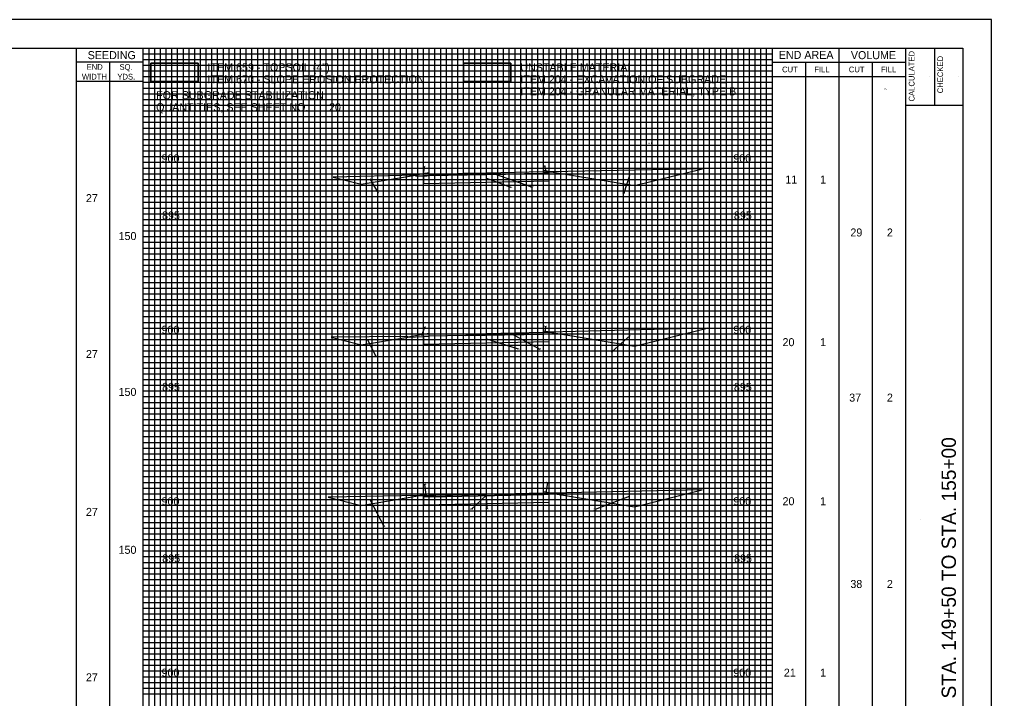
# Model space of a CAD drawing. Extents: x -73 to 160, y -2 to 1877.
# Drawn here: x 75 to 160, y 163.1 to 222.5 of the extents above; entities that cross this region are included whole.
import ezdxf

# ---------------------------------------------------------------- set-up
doc = ezdxf.new("R2010")
doc.units = 0
for name, color, linetype in [('DR_P_Flood_Boundary', 7, 'Continuous'), ('GK_Cells', 7, 'Continuous'), ('PV_P_Drive', 7, 'Continuous'), ('PV_P_EOP', 7, 'Continuous'), ('RD_X_Fence', 7, 'Continuous'), ('TX_X_5', 7, 'Continuous'), ('UT_P_Water_Cells', 7, 'Continuous'), ('XS_P_Pavt_Surface', 7, 'Continuous'), ('XS_P_Special_Benching', 7, 'Continuous'), ('XS_X_Ground_Line', 7, 'Continuous')]:
    doc.layers.add(name, color=color, linetype=linetype)

msp = doc.modelspace()

# ---------------------------------------------------------------- linework, layer by layer
at = {"layer": 'DR_P_Flood_Boundary'}
for p, q in [((90.832, 115), (90.832, 220)), ((95.832, 115), (95.832, 220)), ((100.832, 115), (100.832, 220)), ((105.832, 115), (105.832, 220)), ((110.832, 115), (110.832, 220)), ((115.832, 115), (115.832, 220)), ((120.832, 115), (120.832, 220)), ((125.832, 115), (125.832, 220)), ((130.832, 115), (130.832, 220)), ((135.832, 115), (135.832, 220)), ((85.832, 215), (140.832, 215)), ((85.832, 210), (140.832, 210)), ((85.832, 205), (140.832, 205)), ((85.832, 200), (140.832, 200)), ((85.832, 195), (140.832, 195)), ((85.832, 190), (140.832, 190)), ((85.832, 185), (140.832, 185)), ((85.832, 180), (140.832, 180)), ((85.832, 175), (140.832, 175)), ((85.832, 170), (140.832, 170)), ((85.832, 165), (140.832, 165))]:
    msp.add_line(p, q, dxfattribs=at)
at = {"layer": 'GK_Cells'}
for p, q in [((152.5, 115), (152.5, 220)), ((155, 220), (155, 215)), ((152.5, 215), (157.5, 215))]:
    msp.add_line(p, q, dxfattribs=at)
msp.add_lwpolyline([(0, 220), (157.5, 220), (157.5, 115), (0, 115)], close=True, dxfattribs=at)
at = {"layer": 'PV_P_Drive'}
msp.add_lwpolyline([(86.476, 218.678), (90.617, 218.678), (90.617, 217.063), (86.476, 217.063)], close=True, dxfattribs=at)
msp.add_lwpolyline([(86.476, 217.063), (90.617, 217.063), (90.617, 218.678), (86.476, 218.678), (86.476, 217.063)], dxfattribs=at)
at = {"layer": 'PV_P_EOP'}
msp.add_lwpolyline([(113.825, 218.678), (117.966, 218.678), (117.966, 217.063), (113.825, 217.063)], close=True, dxfattribs=at)
msp.add_lwpolyline([(113.825, 217.063), (117.966, 217.063), (117.966, 218.678), (113.825, 218.678), (113.825, 217.063)], dxfattribs=at)
at = {"layer": 'RD_X_Fence'}
for p, q in [((110.335, 208.911), (110.42, 209.623)), ((120.832, 209.283), (120.832, 209.158)), ((121.501, 209.171), (120.832, 209.283)), ((120.832, 209.158), (121.501, 209.171)), ((120.832, 209.033), (120.832, 209.158)), ((121.055, 209.204), (120.951, 209.698)), ((134.714, 209.444), (121.501, 209.171)), ((121.501, 209.171), (128.773, 207.959)), ((128.773, 207.959), (134.714, 209.444)), ((109.623, 208.881), (102.432, 208.702)), ((102.432, 208.702), (104.878, 208.09)), ((104.878, 208.09), (109.623, 208.881)), ((105.644, 208.558), (106.328, 207.346)), ((110.832, 209.083), (109.623, 208.881)), ((109.624, 208.806), (110.332, 208.822)), ((110.332, 208.823), (110.634, 208.829)), ((110.332, 208.823), (110.332, 208.156)), ((110.332, 208.822), (110.332, 208.823)), ((110.332, 208.156), (121.332, 208.376)), ((110.832, 208.833), (120.832, 209.033)), ((110.832, 208.84), (110.832, 208.833)), ((115.832, 208.599), (117.97, 207.833)), ((116.526, 209.004), (119.787, 207.862)), ((121.332, 208.376), (121.332, 209.043)), ((128.329, 208.858), (127.839, 207.304)), ((110.191, 194.838), (110.448, 195.618)), ((121.01, 195.165), (121.014, 195.656)), ((108.942, 194.758), (102.258, 194.691)), ((102.258, 194.691), (104.878, 194.036)), ((104.878, 194.036), (108.949, 194.715)), ((110.832, 195.029), (108.949, 194.715)), ((108.949, 194.715), (110.332, 194.75)), ((110.332, 194.769), (110.832, 194.779)), ((110.332, 194.769), (110.332, 194.102)), ((110.332, 194.75), (110.332, 194.769)), ((114.034, 194.843), (120.832, 194.979)), ((118.066, 194.982), (120.501, 193.652)), ((120.832, 195.125), (120.798, 195.124)), ((120.832, 195.229), (120.832, 195.125)), ((121.364, 195.14), (120.832, 195.229)), ((120.832, 195.125), (121.364, 195.14)), ((120.832, 194.979), (120.832, 195.125)), ((121.332, 194.322), (121.332, 194.989)), ((121.364, 195.14), (128.773, 193.905)), ((128.409, 194.851), (126.791, 193.411)), ((128.773, 193.905), (135.12, 195.492)), ((105.445, 194.496), (106.166, 193.015)), ((110.332, 194.102), (121.332, 194.322)), ((115.832, 194.545), (118.614, 193.688)), ((121.051, 181.098), (121.201, 181.979)), ((110.558, 180.888), (110.436, 181.85)), ((120.832, 180.925), (120.832, 181.052)), ((120.832, 181.175), (120.832, 181.071)), ((121.487, 181.066), (120.832, 181.175)), ((120.833, 181.052), (121.487, 181.066)), ((134.702, 181.333), (121.487, 181.066)), ((121.487, 181.066), (128.773, 179.851)), ((128.773, 179.851), (134.702, 181.333)), ((105.228, 180.757), (102.001, 180.702)), ((102.001, 180.702), (104.878, 179.982)), ((104.878, 179.982), (110.01, 180.838)), ((110.01, 180.838), (105.228, 180.757)), ((105.63, 180.507), (106.848, 178.172)), ((110.832, 180.975), (110.01, 180.838)), ((110.01, 180.838), (110.832, 180.852)), ((110.832, 180.725), (110.332, 180.715)), ((110.332, 180.715), (110.332, 180.048)), ((110.332, 180.048), (121.332, 180.268)), ((110.832, 180.871), (110.832, 180.975)), ((110.832, 180.725), (120.832, 180.925)), ((110.832, 180.852), (110.832, 180.871)), ((110.832, 180.852), (110.832, 180.725)), ((115.848, 180.888), (114.524, 179.667)), ((115.832, 180.491), (115.875, 179.682)), ((121.332, 180.268), (121.332, 180.935)), ((128.321, 180.75), (125.346, 179.628))]:
    msp.add_line(p, q, dxfattribs=at)
for points in [[(120.832, 209.158), (115.833, 209.054), (113.867, 209.014), (110.832, 208.84)], [(109.623, 208.881), (109.624, 208.806)], [(110.832, 208.833), (110.634, 208.829), (110.332, 208.823)], [(110.634, 208.829), (110.832, 208.84), (110.832, 208.84)], [(110.832, 208.84), (110.832, 208.979), (110.832, 209.083)], [(121.332, 209.043), (120.832, 209.033), (110.832, 208.833)], [(108.949, 194.715), (108.942, 194.758)], [(114.034, 194.843), (110.832, 194.779), (110.332, 194.769)], [(110.832, 194.779), (110.832, 194.925), (110.832, 195.029)], [(120.798, 195.124), (115.833, 194.98), (114.034, 194.843)], [(121.332, 194.989), (120.832, 194.979), (114.034, 194.843)], [(135.12, 195.492), (125.862, 195.271), (121.364, 195.14)], [(120.832, 181.052), (115.832, 180.951), (111.394, 180.861), (110.833, 180.852), (110.832, 180.852)], [(120.832, 181.071), (120.833, 181.052)], [(121.332, 180.935), (120.832, 180.925), (110.832, 180.725)]]:
    msp.add_lwpolyline(points, dxfattribs=at)
at = {"layer": 'TX_X_5'}
msp.add_lwpolyline([(-10, 112.5), (160, 112.5), (160, 222.5), (-10, 222.5)], close=True, dxfattribs=at)
at = {"layer": 'UT_P_Water_Cells'}
for p, q in [((85.832, 219.5), (140.832, 219.5)), ((86.332, 115), (86.332, 220)), ((86.832, 115), (86.832, 220)), ((87.332, 115), (87.332, 220)), ((87.832, 115), (87.832, 220)), ((88.332, 115), (88.332, 220)), ((88.832, 115), (88.832, 220)), ((89.332, 115), (89.332, 220)), ((89.832, 115), (89.832, 220)), ((90.332, 115), (90.332, 220)), ((91.332, 115), (91.332, 220)), ((91.832, 115), (91.832, 220)), ((92.332, 115), (92.332, 220)), ((92.832, 115), (92.832, 220)), ((93.332, 115), (93.332, 220)), ((93.832, 115), (93.832, 220)), ((94.332, 115), (94.332, 220)), ((94.832, 115), (94.832, 220)), ((95.332, 115), (95.332, 220)), ((96.332, 115), (96.332, 220)), ((96.832, 115), (96.832, 220)), ((97.332, 115), (97.332, 220)), ((97.832, 115), (97.832, 220)), ((98.332, 115), (98.332, 220)), ((98.832, 115), (98.832, 220)), ((99.332, 115), (99.332, 220)), ((99.832, 115), (99.832, 220)), ((100.332, 115), (100.332, 220)), ((101.332, 115), (101.332, 220)), ((101.832, 115), (101.832, 220)), ((102.332, 115), (102.332, 220)), ((102.832, 115), (102.832, 220)), ((103.332, 115), (103.332, 220)), ((103.832, 115), (103.832, 220)), ((104.332, 115), (104.332, 220)), ((104.832, 115), (104.832, 220)), ((105.332, 115), (105.332, 220)), ((106.332, 115), (106.332, 220)), ((106.832, 115), (106.832, 220)), ((107.332, 115), (107.332, 220)), ((107.832, 115), (107.832, 220)), ((108.332, 115), (108.332, 220)), ((108.832, 115), (108.832, 220)), ((109.332, 115), (109.332, 220)), ((109.832, 115), (109.832, 220)), ((110.332, 115), (110.332, 220)), ((111.332, 115), (111.332, 220)), ((111.832, 115), (111.832, 220)), ((112.332, 115), (112.332, 220)), ((112.832, 115), (112.832, 220)), ((113.332, 115), (113.332, 220)), ((113.832, 115), (113.832, 220)), ((114.332, 115), (114.332, 220)), ((114.832, 115), (114.832, 220)), ((115.332, 115), (115.332, 220)), ((116.332, 115), (116.332, 220)), ((116.832, 115), (116.832, 220)), ((117.332, 115), (117.332, 220)), ((117.832, 115), (117.832, 220)), ((118.332, 115), (118.332, 220)), ((118.832, 115), (118.832, 220)), ((119.332, 115), (119.332, 220)), ((119.832, 115), (119.832, 220)), ((120.332, 115), (120.332, 220)), ((121.332, 115), (121.332, 220)), ((121.832, 115), (121.832, 220)), ((122.332, 115), (122.332, 220)), ((122.832, 115), (122.832, 220)), ((123.332, 115), (123.332, 220)), ((123.832, 115), (123.832, 220)), ((124.332, 115), (124.332, 220)), ((124.832, 115), (124.832, 220)), ((125.332, 115), (125.332, 220)), ((126.332, 115), (126.332, 220)), ((126.832, 115), (126.832, 220)), ((127.332, 115), (127.332, 220)), ((127.832, 115), (127.832, 220)), ((128.332, 115), (128.332, 220)), ((128.832, 115), (128.832, 220)), ((129.332, 115), (129.332, 220)), ((129.832, 115), (129.832, 220)), ((130.332, 115), (130.332, 220)), ((131.332, 115), (131.332, 220)), ((131.832, 115), (131.832, 220)), ((132.332, 115), (132.332, 220)), ((132.832, 115), (132.832, 220)), ((133.332, 115), (133.332, 220)), ((133.832, 115), (133.832, 220)), ((134.332, 115), (134.332, 220)), ((134.832, 115), (134.832, 220)), ((135.332, 115), (135.332, 220)), ((136.332, 115), (136.332, 220)), ((136.832, 115), (136.832, 220)), ((137.332, 115), (137.332, 220)), ((137.832, 115), (137.832, 220)), ((138.332, 115), (138.332, 220)), ((138.832, 115), (138.832, 220)), ((139.332, 115), (139.332, 220)), ((139.832, 115), (139.832, 220)), ((140.332, 115), (140.332, 220)), ((85.832, 219), (140.832, 219)), ((85.832, 218.5), (140.832, 218.5)), ((85.832, 218), (140.832, 218)), ((85.832, 217.5), (140.832, 217.5)), ((85.832, 217), (140.832, 217)), ((85.832, 216.5), (140.832, 216.5)), ((85.832, 216), (140.832, 216)), ((85.832, 215.5), (140.832, 215.5)), ((85.832, 214.5), (140.832, 214.5)), ((85.832, 214), (140.832, 214)), ((85.832, 213.5), (140.832, 213.5)), ((85.832, 213), (140.832, 213)), ((85.832, 212.5), (140.832, 212.5)), ((85.832, 212), (140.832, 212)), ((85.832, 211.5), (140.832, 211.5)), ((85.832, 211), (140.832, 211)), ((85.832, 210.5), (140.832, 210.5)), ((85.832, 209.5), (140.832, 209.5)), ((85.832, 209), (140.832, 209)), ((85.832, 208.5), (140.832, 208.5)), ((85.832, 208), (140.832, 208)), ((85.832, 207.5), (140.832, 207.5)), ((85.832, 207), (140.832, 207)), ((85.832, 206.5), (140.832, 206.5)), ((85.832, 206), (140.832, 206)), ((85.832, 205.5), (140.832, 205.5)), ((85.832, 204.5), (140.832, 204.5)), ((85.832, 204), (140.832, 204)), ((85.832, 203.5), (140.832, 203.5)), ((85.832, 203), (140.832, 203)), ((85.832, 202.5), (140.832, 202.5)), ((85.832, 202), (140.832, 202)), ((85.832, 201.5), (140.832, 201.5)), ((85.832, 201), (140.832, 201)), ((85.832, 200.5), (140.832, 200.5)), ((85.832, 199.5), (140.832, 199.5)), ((85.832, 199), (140.832, 199)), ((85.832, 198.5), (140.832, 198.5)), ((85.832, 198), (140.832, 198)), ((85.832, 197.5), (140.832, 197.5)), ((85.832, 197), (140.832, 197)), ((85.832, 196.5), (140.832, 196.5)), ((85.832, 196), (140.832, 196)), ((85.832, 195.5), (140.832, 195.5)), ((85.832, 194.5), (140.832, 194.5)), ((85.832, 194), (140.832, 194)), ((85.832, 193.5), (140.832, 193.5)), ((85.832, 193), (140.832, 193)), ((85.832, 192.5), (140.832, 192.5)), ((85.832, 192), (140.832, 192)), ((85.832, 191.5), (140.832, 191.5)), ((85.832, 191), (140.832, 191)), ((85.832, 190.5), (140.832, 190.5)), ((85.832, 189.5), (140.832, 189.5)), ((85.832, 189), (140.832, 189)), ((85.832, 188.5), (140.832, 188.5)), ((85.832, 188), (140.832, 188)), ((85.832, 187.5), (140.832, 187.5)), ((85.832, 187), (140.832, 187)), ((85.832, 186.5), (140.832, 186.5)), ((85.832, 186), (140.832, 186)), ((85.832, 185.5), (140.832, 185.5)), ((85.832, 184.5), (140.832, 184.5)), ((85.832, 184), (140.832, 184)), ((85.832, 183.5), (140.832, 183.5)), ((85.832, 183), (140.832, 183)), ((85.832, 182.5), (140.832, 182.5)), ((85.832, 182), (140.832, 182)), ((85.832, 181.5), (140.832, 181.5)), ((85.832, 181), (140.832, 181)), ((85.832, 180.5), (140.832, 180.5)), ((85.832, 179.5), (140.832, 179.5)), ((85.832, 179), (140.832, 179)), ((85.832, 178.5), (140.832, 178.5)), ((85.832, 178), (140.832, 178)), ((85.832, 177.5), (140.832, 177.5)), ((85.832, 177), (140.832, 177)), ((85.832, 176.5), (140.832, 176.5)), ((85.832, 176), (140.832, 176)), ((85.832, 175.5), (140.832, 175.5)), ((85.832, 174.5), (140.832, 174.5)), ((85.832, 174), (140.832, 174)), ((85.832, 173.5), (140.832, 173.5)), ((85.832, 173), (140.832, 173)), ((85.832, 172.5), (140.832, 172.5)), ((85.832, 172), (140.832, 172)), ((85.832, 171.5), (140.832, 171.5)), ((85.832, 171), (140.832, 171)), ((85.832, 170.5), (140.832, 170.5)), ((85.832, 169.5), (140.832, 169.5)), ((85.832, 169), (140.832, 169)), ((85.832, 168.5), (140.832, 168.5)), ((85.832, 168), (140.832, 168)), ((85.832, 167.5), (140.832, 167.5)), ((85.832, 167), (140.832, 167)), ((85.832, 166.5), (140.832, 166.5)), ((85.832, 166), (140.832, 166)), ((85.832, 165.5), (140.832, 165.5)), ((85.832, 164.5), (140.832, 164.5)), ((85.832, 164), (140.832, 164)), ((85.832, 163.5), (140.832, 163.5))]:
    msp.add_line(p, q, dxfattribs=at)
at = {"layer": 'XS_X_Ground_Line'}
for p, q in [((80, 115), (80, 220)), ((85.832, 115), (85.832, 220)), ((140.832, 115), (140.832, 220)), ((146.667, 115), (146.667, 220)), ((85.832, 218.75), (80, 218.75)), ((82.916, 115), (82.916, 218.75)), ((140.832, 218.75), (152.5, 218.75)), ((143.75, 115), (143.75, 218.75)), ((149.583, 115), (149.583, 218.75)), ((85.832, 217.083), (80, 217.083)), ((140.832, 217.5), (152.5, 217.5)), ((154.6, 217.518), (154.6, 217.518)), ((157.1, 217.518), (157.1, 217.518)), ((153.75, 178.75), (153.75, 178.75)), ((156.258, 178.75), (156.258, 178.75))]:
    msp.add_line(p, q, dxfattribs=at)

# ---------------------------------------------------------------- texts
at = {"layer": 'RD_X_Fence'}
for s, p in [('2.5', (130.868, 215.978)), ('6.0', (134.23, 216.317)), ('8.1', (150.606, 216.366)), ('6.1', (130.01, 211.594)), ('0.2', (110.268, 209.553)), ('0.0', (120.792, 209.628)), ('2.4', (106.184, 207.276)), ('7.3', (117.825, 207.763)), ('1.0', (119.662, 207.792)), ('9.0', (127.686, 207.234)), ('6.5', (132.144, 197.961)), ('2.7', (103.387, 197.573)), ('6.0', (107.695, 197.428)), ('8.1', (124.272, 197.622)), ('0.2', (110.296, 195.548)), ('0.0', (120.855, 195.586)), ('2.4', (106.022, 192.945)), ('7.3', (118.469, 193.618)), ('0.7', (120.349, 193.582)), ('9.9', (126.644, 193.341)), ('3.0', (103.412, 182.877)), ('6.0', (107.323, 182.954)), ('8.1', (124.471, 182.915)), ('6.1', (130.887, 182.915)), ('0.1', (110.31, 181.78)), ('0.0', (121.043, 181.909)), ('1.3', (114.406, 179.597)), ('7.3', (115.73, 179.612)), ('9.0', (125.193, 179.558)), ('3.1', (106.727, 178.102)), ('3.6', (103.054, 164.024)), ('6.0', (107.682, 163.975)), ('8.1', (124.161, 164.702)), ('5.4', (131.067, 164.411))]:
    msp.add_text(s, height=0.14, dxfattribs=at).set_placement(p)
at = {"layer": 'XS_P_Pavt_Surface'}
for s, p in [('900', (87.427, 210)), ('900', (137.427, 210)), ('11', (141.972, 208.146)), ('1', (145.007, 208.146)), ('27', (80.814, 206.516)), ('895', (87.471, 205)), ('895', (137.471, 205)), ('29', (147.657, 203.513)), ('2', (150.849, 203.513)), ('150', (83.666, 203.199)), ('900', (87.427, 195)), ('900', (137.427, 195)), ('20', (141.724, 193.916)), ('1', (145.007, 193.916)), ('27', (80.814, 192.879)), ('895', (87.471, 190)), ('895', (137.471, 190)), ('150', (83.666, 189.562)), ('37', (147.553, 189.065)), ('2', (150.849, 189.065)), ('900', (87.427, 180)), ('900', (137.427, 180)), ('20', (141.724, 180)), ('1', (145.007, 180)), ('27', (80.814, 179.066)), ('150', (83.666, 175.749)), ('895', (87.487, 175)), ('895', (137.487, 175)), ('38', (147.655, 172.761)), ('2', (150.849, 172.761)), ('27', (80.814, 164.595)), ('900', (87.427, 165)), ('900', (137.427, 165)), ('21', (141.84, 165)), ('1', (145.007, 165))]:
    msp.add_text(s, height=0.7, dxfattribs=at).set_placement(p)
at = {"layer": 'XS_P_Special_Benching'}
for s, p in [('ITEM 659 - TOPSOIL (4")', (91.444, 217.964)), ('UNSTABLE MATERIAL', (118.793, 217.964)), ('ITEM 670 - SLOPE EROSION PROTECTION', (91.444, 216.914)), ('ITEM 204 - EXCAVATION OF SUBGRADE', (118.793, 216.914)), ('FOR SUBGRADE STABILIZATION', (86.952, 215.523)), ('ITEM 204 - GRANULAR MATERIAL, TYPE B', (118.793, 215.864)), ('QUANTITIES, SEE SHEET NO.', (86.952, 214.473)), ('20', (102.07, 214.473))]:
    msp.add_text(s, height=0.7, dxfattribs=at).set_placement(p)
at = {"layer": 'XS_X_Ground_Line'}
for s, height, p in [('SEEDING', 0.7, (80.964, 219.025)), ('END AREA', 0.7, (141.394, 219.047)), ('VOLUME', 0.7, (147.698, 219.025)), ('END', 0.5, (80.87, 218.092)), ('SQ.', 0.5, (83.748, 218.092)), ('WIDTH', 0.5, (80.462, 217.242)), ('YDS.', 0.5, (83.563, 217.242)), ('CUT', 0.5, (141.683, 217.875)), ('FILL', 0.5, (144.502, 217.875)), ('CUT', 0.5, (147.517, 217.875)), ('FILL', 0.5, (150.335, 217.875))]:
    msp.add_text(s, height=height, dxfattribs=at).set_placement(p)
for s, height, p in [('CALCULATED', 0.5, (153.262, 215.323)), ('CHECKED', 0.5, (155.762, 216.04)), ('STA. 149+50 TO STA. 155+00', 1.25, (156.883, 163.095))]:
    msp.add_text(s, height=height, rotation=90, dxfattribs=at).set_placement(p)

doc.saveas('drawing.dxf')
